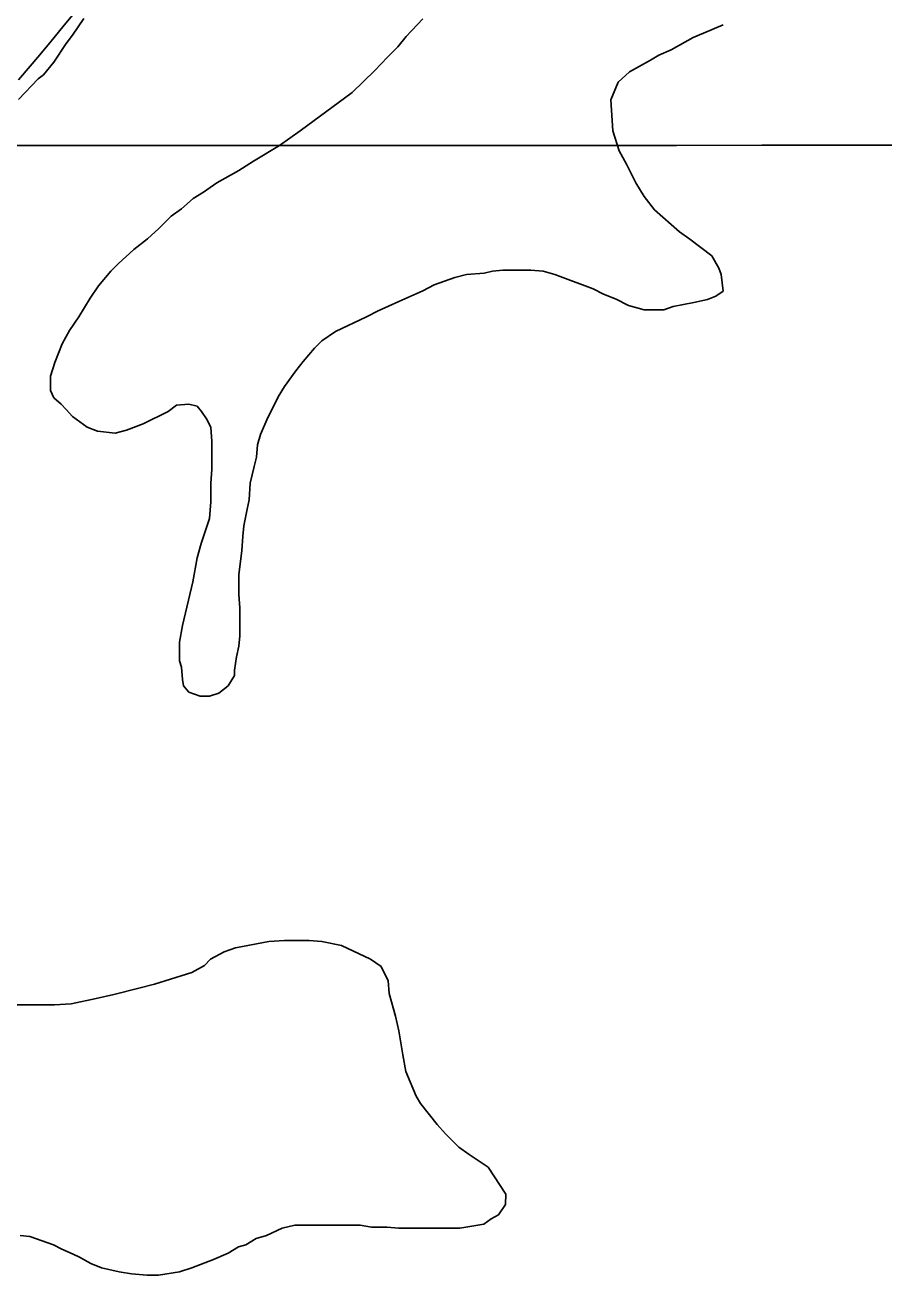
# Model space of a CAD drawing. Extents: x 3263578 to 3301413, y 764927 to 798602.
# Drawn here: x 3294809 to 3295221, y 787413 to 788012 of the extents above; entities that cross this region are included whole.
import ezdxf

# ---------------------------------------------------------------- set-up
doc = ezdxf.new("R2010")
doc.units = 0
for name, color, linetype in [('V-GRID-MAJR', 7, 'Continuous'), ('V-ROAD-CNTR', 7, 'Continuous'), ('V-SITE-VEGE', 7, 'Continuous')]:
    doc.layers.add(name, color=color, linetype=linetype)

msp = doc.modelspace()

# ---------------------------------------------------------------- linework, layer by layer
at = {"layer": 'V-GRID-MAJR'}
msp.add_spline([(3267732.67, 787953.47), (3270352.8, 787952.61), (3275593.07, 787951.47), (3280833.33, 787951.08), (3286073.6, 787951.47), (3291313.87, 787952.61), (3296554.13, 787954.52), (3299174.27, 787955.75)], degree=3, dxfattribs=at)
at = {"layer": 'V-ROAD-CNTR'}
msp.add_lwpolyline([(3294833.45, 788018.2), (3294827.37, 788010.77), (3294821.64, 788003.83), (3294816.25, 787997.36), (3294806.12, 787985.29)], dxfattribs=at)
at = {"layer": 'V-SITE-VEGE'}
for p, q in [((3294837.43, 788014.63), (3294831.95, 788006.67)), ((3294991.79, 788006.13), (3294999.76, 788014.59)), ((3295143.66, 788011.58), (3295134.2, 788007.59)), ((3294831.95, 788006.67), (3294828.96, 788002.68)), ((3294987.81, 788001.15), (3294991.79, 788006.13)), ((3295129.22, 788005.6), (3295118.76, 787999.63)), ((3295134.2, 788007.59), (3295129.22, 788005.6)), ((3294828.96, 788002.68), (3294822.99, 787993.72)), ((3294982.83, 787996.18), (3294987.81, 788001.15)), ((3295118.76, 787999.63), (3295112.79, 787997.14)), ((3294822.99, 787993.72), (3294818.01, 787987.75)), ((3294976.85, 787989.7), (3294982.83, 787996.18)), ((3295108.8, 787994.65), (3295098.84, 787989.18)), ((3295112.79, 787997.14), (3295108.8, 787994.65)), ((3294818.01, 787987.75), (3294815.52, 787985.76)), ((3294965.89, 787979.25), (3294976.85, 787989.7)), ((3295098.84, 787989.18), (3295093.36, 787984.2)), ((3294815.52, 787985.76), (3294806.05, 787975.8)), ((3295093.36, 787984.2), (3295089.88, 787975.74)), ((3294940.99, 787960.83), (3294965.89, 787979.25)), ((3295089.88, 787975.74), (3295090.87, 787960.8)), ((3294931.03, 787953.86), (3294940.99, 787960.83)), ((3295090.87, 787960.8), (3295093.85, 787951.34)), ((3294918.58, 787946.4), (3294931.03, 787953.86)), ((3295093.85, 787951.34), (3295097.34, 787944.86)), ((3294911.61, 787941.92), (3294918.58, 787946.4)), ((3294901.15, 787935.95), (3294911.61, 787941.92)), ((3295097.34, 787944.86), (3295101.82, 787935.9)), ((3294894.68, 787931.47), (3294901.15, 787935.95)), ((3295101.82, 787935.9), (3295105.8, 787929.43)), ((3294884.22, 787923.5), (3294889.7, 787928.48)), ((3294889.7, 787928.48), (3294894.68, 787931.47)), ((3295105.8, 787929.43), (3295110.78, 787922.95)), ((3294879.24, 787920.02), (3294884.22, 787923.5)), ((3295110.78, 787922.95), (3295122.73, 787912.49)), ((3294873.26, 787914.04), (3294879.24, 787920.02)), ((3294867.78, 787909.06), (3294873.26, 787914.04)), ((3295122.73, 787912.49), (3295127.7, 787909.01)), ((3294853.84, 787897.12), (3294861.31, 787904.08)), ((3294861.31, 787904.08), (3294867.78, 787909.06)), ((3295127.7, 787909.01), (3295138.16, 787901.04)), ((3295138.16, 787901.04), (3295141.64, 787895.06)), ((3294844.37, 787886.66), (3294850.35, 787893.63)), ((3294850.35, 787893.63), (3294853.84, 787897.12)), ((3295020.64, 787892.1), (3295015.17, 787890.61)), ((3295029.11, 787892.6), (3295020.64, 787892.1)), ((3295033.09, 787893.59), (3295029.11, 787892.6)), ((3295038.07, 787894.09), (3295033.09, 787893.59)), ((3295051.52, 787894.08), (3295038.07, 787894.09)), ((3295057.49, 787893.58), (3295051.52, 787894.08)), ((3295062.97, 787892.09), (3295057.49, 787893.58)), ((3295071.93, 787888.6), (3295062.97, 787892.09)), ((3295141.64, 787895.06), (3295142.64, 787892.07)), ((3295142.64, 787892.07), (3295143.63, 787884.1)), ((3294840.39, 787880.69), (3294844.37, 787886.66)), ((3295005.21, 787887.12), (3294999.73, 787884.14)), ((3295015.17, 787890.61), (3295005.21, 787887.12)), ((3295074.92, 787887.61), (3295071.93, 787888.6)), ((3295081.39, 787885.11), (3295074.92, 787887.61)), ((3294834.91, 787871.73), (3294840.39, 787880.69)), ((3294999.73, 787884.14), (3294988.27, 787879.16)), ((3295086.37, 787882.62), (3295081.39, 787885.11)), ((3295092.34, 787880.13), (3295086.37, 787882.62)), ((3295098.32, 787877.14), (3295092.34, 787880.13)), ((3295136.16, 787880.12), (3295129.69, 787878.63)), ((3295140.14, 787881.62), (3295136.16, 787880.12)), ((3295143.63, 787884.1), (3295140.14, 787881.62)), ((3294978.31, 787874.68), (3294972.84, 787871.69)), ((3294988.27, 787879.16), (3294978.31, 787874.68)), ((3295105.79, 787875.15), (3295098.32, 787877.14)), ((3295115.25, 787875.15), (3295105.79, 787875.15)), ((3295119.73, 787876.64), (3295115.25, 787875.15)), ((3295129.69, 787878.63), (3295119.73, 787876.64)), ((3294830.43, 787865.26), (3294834.91, 787871.73)), ((3294972.84, 787871.69), (3294957.9, 787864.73)), ((3294826.94, 787858.78), (3294830.43, 787865.26)), ((3294957.9, 787864.73), (3294951.42, 787860.25)), ((3294823.45, 787849.82), (3294826.94, 787858.78)), ((3294947.94, 787856.76), (3294942.46, 787850.29)), ((3294951.42, 787860.25), (3294947.94, 787856.76)), ((3294821.46, 787843.35), (3294823.45, 787849.82)), ((3294942.46, 787850.29), (3294938.97, 787845.81)), ((3294938.97, 787845.81), (3294933.49, 787838.34)), ((3294821.46, 787836.38), (3294821.46, 787843.35)), ((3294933.49, 787838.34), (3294930.5, 787833.36)), ((3294822.95, 787832.89), (3294821.46, 787836.38)), ((3294826.44, 787829.9), (3294822.95, 787832.89)), ((3294930.5, 787833.36), (3294925.02, 787822.41)), ((3294828.93, 787827.41), (3294826.44, 787829.9)), ((3294831.91, 787823.93), (3294828.93, 787827.41)), ((3294877.72, 787826.4), (3294865.77, 787820.43)), ((3294881.71, 787829.39), (3294877.72, 787826.4)), ((3294887.68, 787829.89), (3294881.71, 787829.39)), ((3294891.66, 787828.89), (3294887.68, 787829.89)), ((3294893.66, 787826.4), (3294891.66, 787828.89)), ((3294896.15, 787822.92), (3294893.66, 787826.4)), ((3294838.88, 787818.95), (3294831.91, 787823.93)), ((3294865.77, 787820.43), (3294857.8, 787817.45)), ((3294898.14, 787818.93), (3294896.15, 787822.92)), ((3294925.02, 787822.41), (3294922.04, 787815.44)), ((3294843.86, 787816.95), (3294838.88, 787818.95)), ((3294852.32, 787815.95), (3294843.86, 787816.95)), ((3294857.8, 787817.45), (3294852.32, 787815.95)), ((3294898.63, 787811.96), (3294898.14, 787818.93)), ((3294922.04, 787815.44), (3294920.54, 787810.46)), ((3294898.63, 787798.52), (3294898.63, 787811.96)), ((3294920.54, 787810.46), (3294920.04, 787804.49)), ((3294920.04, 787804.49), (3294919.04, 787800.01)), ((3294898.13, 787792.04), (3294898.63, 787798.52)), ((3294919.04, 787800.01), (3294917.05, 787792.04)), ((3294898.13, 787783.08), (3294898.13, 787792.04)), ((3294917.05, 787792.04), (3294916.55, 787784.07)), ((3294916.55, 787784.07), (3294915.55, 787779.59)), ((3294897.63, 787775.11), (3294898.13, 787783.08)), ((3294915.55, 787779.59), (3294914.06, 787771.62)), ((3294893.64, 787763.16), (3294897.63, 787775.11)), ((3294914.06, 787771.62), (3294913.56, 787766.65)), ((3294913.56, 787766.65), (3294913.06, 787759.68)), ((3294891.65, 787756.19), (3294893.64, 787763.16)), ((3294913.06, 787759.68), (3294911.56, 787748.22)), ((3294889.65, 787744.74), (3294891.65, 787756.19)), ((3294911.56, 787748.22), (3294911.56, 787738.76)), ((3294884.67, 787723.83), (3294889.65, 787744.74)), ((3294911.56, 787738.76), (3294912.06, 787732.29)), ((3294912.06, 787732.29), (3294912.05, 787718.84)), ((3294883.17, 787715.86), (3294884.67, 787723.83)), ((3294912.05, 787718.84), (3294911.56, 787713.86)), ((3294883.17, 787706.9), (3294883.17, 787715.86)), ((3294911.56, 787713.86), (3294910.56, 787708.89)), ((3294884.17, 787703.91), (3294883.17, 787706.9)), ((3294910.56, 787708.89), (3294909.56, 787702.41)), ((3294884.66, 787697.94), (3294884.17, 787703.91)), ((3294909.56, 787699.92), (3294906.57, 787694.94)), ((3294909.56, 787702.41), (3294909.56, 787699.92)), ((3294885.16, 787694.95), (3294884.66, 787697.94)), ((3294887.65, 787691.96), (3294885.16, 787694.95)), ((3294906.57, 787694.94), (3294902.09, 787691.46)), ((3294893.13, 787689.97), (3294887.65, 787691.96)), ((3294897.61, 787689.97), (3294893.13, 787689.97)), ((3294902.09, 787691.46), (3294897.61, 787689.97)), ((3294904.55, 787567.47), (3294910.03, 787569.46)), ((3294910.03, 787569.46), (3294925.96, 787572.45)), ((3294925.96, 787572.45), (3294933.43, 787572.94)), ((3294933.43, 787572.94), (3294945.38, 787572.94)), ((3294945.38, 787572.94), (3294951.36, 787572.44)), ((3294951.36, 787572.44), (3294960.82, 787570.45)), ((3294960.82, 787570.45), (3294974.76, 787563.97)), ((3294895.09, 787561), (3294898.08, 787563.99)), ((3294898.08, 787563.99), (3294904.55, 787567.47)), ((3294974.76, 787563.97), (3294979.74, 787560.49)), ((3294871.19, 787552.04), (3294889.12, 787557.52)), ((3294889.12, 787557.52), (3294895.09, 787561)), ((3294979.74, 787560.49), (3294983.22, 787553.52)), ((3294851.77, 787547.07), (3294863.72, 787550.06)), ((3294863.72, 787550.06), (3294871.19, 787552.04)), ((3294983.22, 787553.52), (3294983.72, 787547.54)), ((3294831.35, 787542.59), (3294843.3, 787545.08)), ((3294843.3, 787545.08), (3294851.77, 787547.07)), ((3294983.72, 787547.54), (3294986.7, 787536.58)), ((3294804.96, 787542.1), (3294823.38, 787542.1)), ((3294823.38, 787542.1), (3294831.35, 787542.59)), ((3294986.7, 787536.58), (3294988.2, 787529.61)), ((3294988.2, 787529.61), (3294990.19, 787518.16)), ((3294990.19, 787518.16), (3294991.68, 787510.19)), ((3294991.68, 787510.19), (3294996.65, 787498.24)), ((3294996.65, 787498.24), (3294998.65, 787494.75)), ((3294998.65, 787494.75), (3295006.61, 787484.79)), ((3295006.61, 787484.79), (3295010.59, 787480.31)), ((3295010.59, 787480.31), (3295017.06, 787473.84)), ((3295017.06, 787473.84), (3295022.04, 787470.35)), ((3295022.04, 787470.35), (3295031, 787464.37)), ((3295031, 787464.37), (3295039.47, 787451.43)), ((3295039.47, 787451.43), (3295039.46, 787446.45)), ((3295039.46, 787446.45), (3295035.98, 787441.47)), ((3294938.38, 787436.51), (3294932.41, 787435.02)), ((3294969.75, 787436.5), (3294938.38, 787436.51)), ((3294975.23, 787435.51), (3294969.75, 787436.5)), ((3295029, 787436.99), (3295017.55, 787435)), ((3295032.49, 787439.48), (3295029, 787436.99)), ((3295035.98, 787441.47), (3295032.49, 787439.48)), ((3294811.41, 787431.06), (3294806.93, 787431.56)), ((3294822.86, 787427.08), (3294811.41, 787431.06)), ((3294924.94, 787431.53), (3294919.96, 787430.04)), ((3294932.41, 787435.02), (3294924.94, 787431.53)), ((3294982.7, 787435.51), (3294975.23, 787435.51)), ((3294988.17, 787435), (3294982.7, 787435.51)), ((3295017.55, 787435), (3294988.17, 787435)), ((3294826.84, 787425.08), (3294822.86, 787427.08)), ((3294832.32, 787422.59), (3294826.84, 787425.08)), ((3294911.49, 787426.06), (3294906.51, 787423.07)), ((3294914.98, 787427.06), (3294911.49, 787426.06)), ((3294919.96, 787430.04), (3294914.98, 787427.06)), ((3294835.31, 787421.1), (3294832.32, 787422.59)), ((3294840.78, 787418.11), (3294835.31, 787421.1)), ((3294899.54, 787420.09), (3294889.08, 787416.1)), ((3294906.51, 787423.07), (3294899.54, 787420.09)), ((3294845.76, 787416.11), (3294840.78, 787418.11)), ((3294854.23, 787414.12), (3294845.76, 787416.11)), ((3294860.2, 787413.13), (3294854.23, 787414.12)), ((3294867.67, 787412.62), (3294860.2, 787413.13)), ((3294873.15, 787412.62), (3294867.67, 787412.62)), ((3294883.11, 787414.12), (3294873.15, 787412.62)), ((3294889.08, 787416.1), (3294883.11, 787414.12))]:
    msp.add_line(p, q, dxfattribs=at)

doc.saveas('drawing.dxf')
